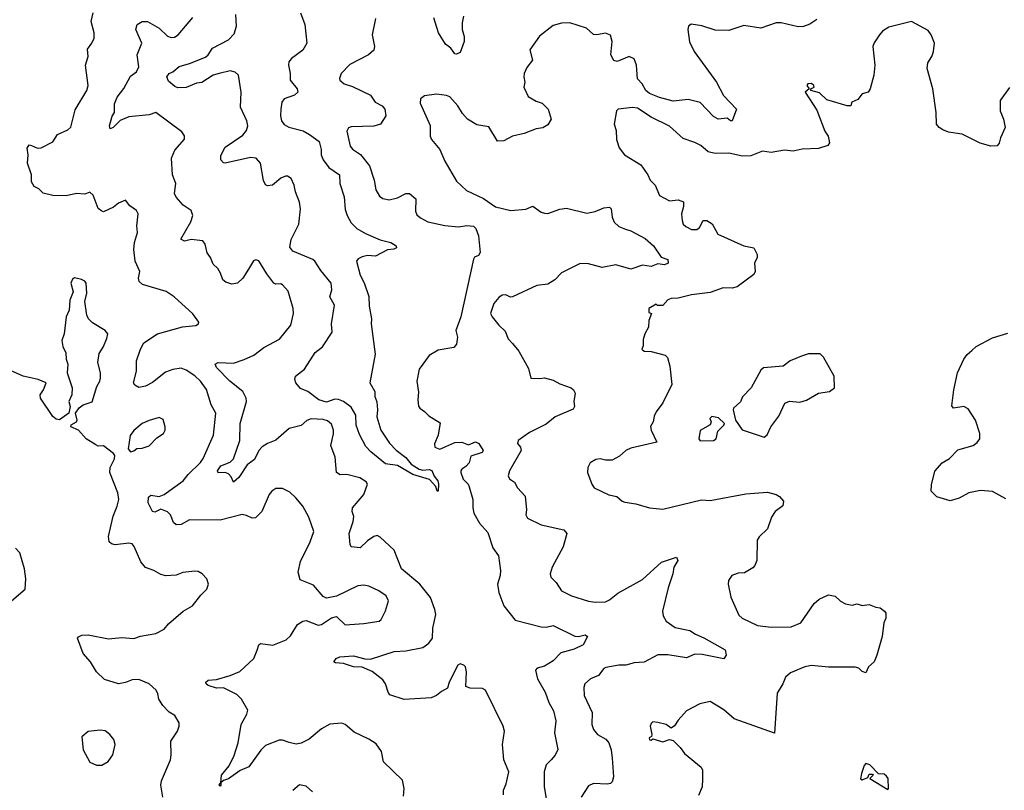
# Model space of a CAD drawing. Extents: x 2199565 to 2323334, y 894172 to 1018966.
# Tile 284 of 440: x 2241160 to 2246985, y 1010095 to 1014654. Entities that reach past the tile are written whole.
import ezdxf

# ---------------------------------------------------------------- set-up
doc = ezdxf.new("R2010")
doc.units = 0

msp = doc.modelspace()

# ---------------------------------------------------------------- linework, layer by layer
at = {"layer": '0CON10XD'}
for points in [[(2243431.2, 1010061.2), (2243434, 1010105), (2243423.8, 1010155), (2243312.9, 1010262.9), (2243300.6, 1010325), (2243269.1, 1010369.1), (2243225, 1010398.1), (2243138, 1010438), (2243085, 1010483.8), (2243065, 1010491.2), (2242995, 1010486), (2242945, 1010458.8), (2242873.2, 1010396.8), (2242825, 1010373.3), (2242795, 1010367.3), (2242755, 1010376.9), (2242715, 1010391.5), (2242695, 1010391.2), (2242615, 1010359.1), (2242586.7, 1010333.3), (2242515.4, 1010234.6), (2242465, 1010212.9), (2242395, 1010162), (2242366.2, 1010153.8), (2242350, 1010140), (2242350, 1010125), (2242345, 1010120), (2242340, 1010125), (2242345, 1010140), (2242350, 1010140), (2242352.9, 1010185), (2242399.6, 1010240.4), (2242429.1, 1010300.9), (2242451.4, 1010375), (2242470, 1010485), (2242504.2, 1010545), (2242509.5, 1010569.5), (2242472, 1010635), (2242445, 1010662.5), (2242365, 1010701.1), (2242325, 1010700), (2242275, 1010715.7), (2242262.2, 1010725), (2242261.9, 1010735), (2242275, 1010745.6), (2242325, 1010751.2), (2242404.2, 1010774.2), (2242461.7, 1010798.3), (2242545.6, 1010875), (2242564.1, 1010924.1), (2242574.2, 1010955), (2242585, 1010963.8), (2242657, 1010953), (2242735.5, 1010984.5), (2242761.7, 1011008.3), (2242804.3, 1011075.7), (2242835, 1011096.2), (2242855, 1011098.8), (2242925, 1011072.5), (2242945, 1011076), (2243005, 1011116), (2243035, 1011123.8), (2243085, 1011073.3), (2243195, 1011081.9), (2243287.5, 1011095), (2243298.8, 1011105), (2243325, 1011157.5), (2243342, 1011215), (2243327.1, 1011245), (2243285, 1011274.2), (2243225, 1011302.5), (2243195, 1011308.8), (2243160, 1011305), (2243034.2, 1011244.2), (2242975, 1011231.2), (2242955, 1011241.2), (2242897.6, 1011307.6), (2242820, 1011340), (2242806.7, 1011385), (2242820.9, 1011449.1), (2242878, 1011565), (2242900.8, 1011625), (2242871.3, 1011711.3), (2242834, 1011775), (2242794.5, 1011824.5), (2242758.2, 1011858.2), (2242715, 1011880.8), (2242675, 1011880), (2242651.2, 1011865), (2242635.7, 1011844.3), (2242592.9, 1011745), (2242555, 1011706), (2242535, 1011704.2), (2242500.9, 1011720.9), (2242475.6, 1011725.6), (2242345, 1011693.8), (2242165, 1011695.8), (2242115, 1011668.1), (2242085, 1011665.8), (2242069.7, 1011679.7), (2242052.9, 1011725), (2242035, 1011741.5), (2241995, 1011758), (2241959.1, 1011740.9), (2241945, 1011744.7), (2241920, 1011795), (2241921.5, 1011828.5), (2241935, 1011841.4), (2241985, 1011833.1), (2242015.5, 1011845), (2242127.5, 1011925), (2242156.4, 1011963.6), (2242229.4, 1012035), (2242245, 1012057.5), (2242306.4, 1012195), (2242320.5, 1012325), (2242292.5, 1012375), (2242265, 1012465.8), (2242229.5, 1012515), (2242195, 1012547.5), (2242145, 1012581.1), (2242115, 1012591.9), (2242066.7, 1012585), (2242021.8, 1012568.2), (2241945, 1012508.1), (2241903.3, 1012485), (2241865, 1012478.6), (2241841.2, 1012491.2), (2241832.9, 1012505), (2241851.5, 1012575), (2241851.5, 1012635), (2241873.8, 1012705), (2241895, 1012742.2), (2241975.4, 1012794.6), (2242122.6, 1012837.4), (2242202.5, 1012845), (2242216.7, 1012855), (2242218.8, 1012865), (2242184.5, 1012914.5), (2242074.2, 1013014.2), (2242025.5, 1013045.5), (2241887.1, 1013087.1), (2241865.8, 1013105), (2241862.9, 1013125), (2241870, 1013165), (2241842.2, 1013225), (2241834.5, 1013295), (2241839.2, 1013335), (2241856.9, 1013395), (2241853.1, 1013435), (2241861.4, 1013505), (2241850.8, 1013525), (2241812.4, 1013552.4), (2241785, 1013586), (2241745, 1013568.8), (2241715, 1013544.2), (2241655, 1013517.5), (2241645, 1013520), (2241625, 1013536.7), (2241594, 1013615), (2241575, 1013634), (2241545, 1013622), (2241495, 1013625.7), (2241435, 1013612.5), (2241355, 1013612.9), (2241297.7, 1013627.7), (2241272.3, 1013652.3), (2241245, 1013666.7), (2241228.8, 1013695), (2241228.8, 1013735), (2241206.2, 1013805), (2241210, 1013855), (2241204.2, 1013894.2), (2241215, 1013913.8), (2241230.3, 1013910.3), (2241265, 1013893.8), (2241287.5, 1013895), (2241355, 1013932), (2241384, 1013975), (2241445, 1014001.9), (2241462, 1014018), (2241488.7, 1014121.3), (2241556.7, 1014235), (2241564.3, 1014264.3), (2241550, 1014385), (2241565.7, 1014435), (2241560.8, 1014479.2), (2241587.5, 1014515), (2241600, 1014545), (2241600, 1014575), (2241583.6, 1014643.6), (2241594.3, 1014695)], [(2243136.9, 1011715), (2243126.5, 1011745), (2243128.9, 1011765), (2243195.5, 1011845), (2243218, 1011905), (2243209.4, 1011919.4), (2243172.8, 1011942.8), (2243095, 1011963.3), (2243055, 1011962), (2243034, 1011975), (2243025.4, 1012065), (2243001.1, 1012135), (2243017.2, 1012202.8), (2243016.3, 1012226.3), (2243005, 1012260), (2242980.2, 1012280.2), (2242955, 1012288.5), (2242885, 1012292.7), (2242858.3, 1012281.7), (2242825, 1012252.9), (2242755, 1012234.3), (2242675, 1012166.5), (2242625, 1012147.1), (2242595, 1012127.3), (2242574.7, 1012105), (2242548.7, 1012051.3), (2242505, 1012020.6), (2242456.1, 1011945), (2242425, 1011916.9), (2242410, 1011950), (2242395, 1011966.5), (2242375, 1011974.5), (2242335, 1011972.9), (2242329.1, 1011985), (2242349.1, 1012015), (2242405, 1012036), (2242424.8, 1012055.2), (2242461.8, 1012165), (2242463.6, 1012265), (2242501.5, 1012395), (2242500, 1012415), (2242479.6, 1012455), (2242403.1, 1012515), (2242325, 1012596.9), (2242316.7, 1012615), (2242335, 1012626), (2242425, 1012621.5), (2242487, 1012643), (2242545, 1012668.9), (2242605, 1012714.3), (2242697, 1012763), (2242764.4, 1012845.6), (2242780, 1012915), (2242777.8, 1012945), (2242747.6, 1013047.6), (2242715, 1013086), (2242705, 1013090.8), (2242675, 1013088.6), (2242664.2, 1013095), (2242621.1, 1013151.1), (2242575, 1013226.7), (2242557.5, 1013232.5), (2242543.2, 1013226.8), (2242512.7, 1013177.3), (2242480, 1013125), (2242447.5, 1013095), (2242415, 1013088.8), (2242380, 1013100), (2242361.2, 1013115), (2242348, 1013155), (2242331.7, 1013181.7), (2242305, 1013207.5), (2242287.7, 1013247.7), (2242268, 1013275), (2242256.2, 1013325), (2242243.3, 1013345), (2242175, 1013354), (2242135, 1013343.1), (2242112.5, 1013355), (2242172.4, 1013457.6), (2242183.3, 1013495), (2242173.3, 1013525), (2242127.1, 1013557.1), (2242085, 1013602.9), (2242075.6, 1013625), (2242082.9, 1013685), (2242062.9, 1013735), (2242058.5, 1013835), (2242078.3, 1013881.7), (2242135, 1013947.5), (2242135.8, 1013965.8), (2242119.7, 1013989.7), (2241965, 1014104.3), (2241925, 1014090.8), (2241805, 1014078.5), (2241755, 1014056.9), (2241713.7, 1014016.3), (2241695, 1014008.8), (2241691.1, 1014025), (2241707.2, 1014082.8), (2241720, 1014105), (2241720.5, 1014155), (2241735.5, 1014195), (2241775, 1014247.1), (2241815, 1014318.8), (2241850.8, 1014345), (2241865.6, 1014375), (2241855.5, 1014445), (2241882.2, 1014515), (2241846.5, 1014595), (2241854.3, 1014625), (2241885, 1014643.5), (2241915, 1014642.5), (2241985, 1014603.6), (2242035, 1014555.6), (2242055, 1014547.8), (2242075, 1014550), (2242097.5, 1014565), (2242185, 1014666)], [(2242820.6, 1014695), (2242847.1, 1014625), (2242857.9, 1014515), (2242835, 1014472.5), (2242767.1, 1014425), (2242751.9, 1014405), (2242750, 1014385), (2242760.6, 1014335), (2242759.2, 1014295), (2242802, 1014245), (2242806, 1014225), (2242785, 1014208.1), (2242724, 1014186), (2242711, 1014165), (2242704.3, 1014125), (2242702.6, 1014085), (2242708.9, 1014055), (2242724.2, 1014034.2), (2242752.9, 1014017.1), (2242836, 1013996), (2242875, 1013975.4), (2242932.4, 1013932.4), (2242944.1, 1013885), (2242943.8, 1013853.8), (2242955.9, 1013825), (2242989.5, 1013779.5), (2243052.5, 1013735), (2243053.8, 1013685), (2243078.7, 1013605), (2243085, 1013530), (2243096.4, 1013495), (2243121.2, 1013451.2), (2243155, 1013417.8), (2243205, 1013388.6), (2243292.1, 1013352.1), (2243354.6, 1013334.6), (2243387.5, 1013315), (2243390, 1013305), (2243374, 1013296), (2243335, 1013292.5), (2243265, 1013255.7), (2243217.7, 1013257.7), (2243185, 1013250.8), (2243161.7, 1013238.3), (2243151.9, 1013225), (2243173.3, 1013143.3), (2243197.5, 1013097.5), (2243225.3, 1013015.3), (2243228, 1012958), (2243241.4, 1012885), (2243238.6, 1012855), (2243262, 1012675), (2243231.9, 1012505), (2243260.7, 1012455), (2243260.4, 1012425), (2243272.2, 1012392.2), (2243277.1, 1012345), (2243272.9, 1012305), (2243295.5, 1012225), (2243347.8, 1012147.8), (2243387.8, 1012107.8), (2243445, 1012063.5), (2243475, 1012023.5), (2243524.1, 1011994.1), (2243545, 1011989.6), (2243583.3, 1011993.3), (2243597.5, 1011987.5), (2243612.4, 1011952.4), (2243633.8, 1011925), (2243638.5, 1011905), (2243635.6, 1011865), (2243630, 1011865), (2243621.7, 1011891.7), (2243585, 1011934.5), (2243485, 1011964.1), (2243395, 1012015.6), (2243325, 1012026.9), (2243236.3, 1012096.3), (2243208.5, 1012128.5), (2243170.4, 1012200.4), (2243150.6, 1012255), (2243148.7, 1012315), (2243121.6, 1012361.6), (2243075.5, 1012395.5), (2243045, 1012407), (2243025, 1012408), (2242975, 1012391.5), (2242928.9, 1012405), (2242864.6, 1012454.6), (2242821.2, 1012471.2), (2242793.8, 1012505), (2242786.7, 1012525), (2242792.5, 1012545), (2242844.5, 1012585.5), (2242908.6, 1012685), (2242950.9, 1012719.1), (2243007.5, 1012805), (2243005.4, 1012855), (2243021.8, 1012965), (2242995.6, 1013015), (2243007.1, 1013055), (2243002.9, 1013095), (2242940.8, 1013170.8), (2242905.6, 1013225), (2242893.8, 1013235), (2242775.8, 1013285), (2242757.9, 1013307.9), (2242766.7, 1013353.3), (2242812.2, 1013445), (2242821.5, 1013535), (2242815, 1013573.3), (2242790.6, 1013635), (2242784.4, 1013675), (2242765, 1013714), (2242745, 1013727.5), (2242731.7, 1013728.3), (2242705, 1013715.7), (2242655, 1013674.2), (2242625, 1013670), (2242615, 1013676.7), (2242602.7, 1013702.7), (2242584.7, 1013805), (2242559.4, 1013835), (2242525, 1013838.4), (2242375, 1013805.5), (2242365, 1013806.7), (2242349.4, 1013825), (2242349.7, 1013850.3), (2242375, 1013899.2), (2242479.7, 1013970.3), (2242502.6, 1013997.4), (2242508.6, 1014025), (2242503.3, 1014055), (2242465.7, 1014135.7), (2242470.4, 1014225), (2242454.5, 1014325), (2242435, 1014343.6), (2242405, 1014351.8), (2242340.8, 1014335), (2242305, 1014324.6), (2242237, 1014283), (2242205, 1014277.9), (2242145, 1014252.5), (2242095, 1014251.4), (2242078.1, 1014258.1), (2242040.8, 1014290.8), (2242031.1, 1014315), (2242043.6, 1014335), (2242065.8, 1014345), (2242102.6, 1014377.4), (2242165, 1014393.8), (2242259, 1014431), (2242275.4, 1014445), (2242301.4, 1014485), (2242395.7, 1014535), (2242429.5, 1014570.5), (2242442.2, 1014615), (2242439.5, 1014685)], [(2243265, 1014660), (2243246, 1014565), (2243259.2, 1014495), (2243255.7, 1014474.3), (2243224.2, 1014445.8), (2243112.1, 1014387.9), (2243061.2, 1014335), (2243052.5, 1014305), (2243053.3, 1014295), (2243080, 1014275), (2243128.6, 1014258.6), (2243235, 1014206.2), (2243263.8, 1014165), (2243305, 1014143.6), (2243320.8, 1014125), (2243325.3, 1014085), (2243294.5, 1014035), (2243255, 1014024.1), (2243121, 1014019), (2243105, 1014013.1), (2243094.5, 1013995), (2243114.3, 1013905), (2243128.3, 1013888.3), (2243175.3, 1013855.3), (2243229.8, 1013789.8), (2243257.3, 1013705), (2243266.7, 1013646.7), (2243289.1, 1013609.1), (2243307.5, 1013595), (2243345, 1013588.9), (2243395, 1013600.4), (2243445, 1013624.5), (2243465.4, 1013625.4), (2243502.9, 1013592.9), (2243501.4, 1013521.4), (2243510.2, 1013500.2), (2243531.4, 1013481.4), (2243575, 1013457.8), (2243675, 1013436.8), (2243755, 1013428.2), (2243805, 1013436.2), (2243845, 1013432.2), (2243859.3, 1013419.3), (2243874.8, 1013375), (2243884.1, 1013275.9), (2243875, 1013259.6), (2243851.2, 1013248.8), (2243843.8, 1013236.2), (2243769.5, 1012895), (2243740.8, 1012815), (2243750, 1012775), (2243743.3, 1012735), (2243727.5, 1012715), (2243635, 1012697.8), (2243582, 1012668), (2243523.9, 1012586.1), (2243509.5, 1012515), (2243519.7, 1012449.7), (2243514.4, 1012404.4), (2243518.3, 1012368.3), (2243526.2, 1012355), (2243555.6, 1012335.6), (2243579.5, 1012309.5), (2243648.1, 1012268.1), (2243635.9, 1012195), (2243614.5, 1012145), (2243615.7, 1012125), (2243645, 1012112.8), (2243735, 1012151.8), (2243775, 1012154.5), (2243815, 1012138.5), (2243855.5, 1012155.5), (2243876, 1012146), (2243901.1, 1012105), (2243896.4, 1012093.6), (2243828.7, 1012071.3), (2243818.1, 1012031.9), (2243799.8, 1012010.2), (2243776.2, 1011995), (2243768.8, 1011985), (2243770, 1011975), (2243783.3, 1011935), (2243812.5, 1011905), (2243819.5, 1011889.5), (2243840.8, 1011815), (2243840, 1011765), (2243847.5, 1011735), (2243880, 1011675), (2243929.8, 1011619.8), (2243959.7, 1011529.7), (2243993, 1011483), (2244004.5, 1011394.5), (2244002.7, 1011365), (2243987.5, 1011315), (2243994.3, 1011265), (2244025, 1011186.2), (2244091.2, 1011101.2), (2244245, 1011061.9), (2244275, 1011060.8), (2244315, 1011070.6), (2244445, 1011006.9), (2244465, 1011004.2), (2244505, 1011013.8), (2244520, 1011005), (2244492.5, 1010955), (2244439.3, 1010930.7), (2244361.4, 1010908.6), (2244315, 1010860), (2244265, 1010829.4), (2244221.7, 1010818.3), (2244210.8, 1010805), (2244222.7, 1010755), (2244269.2, 1010675), (2244290, 1010615), (2244318.8, 1010565), (2244330.8, 1010505), (2244323.5, 1010435), (2244343.6, 1010336.4), (2244328.1, 1010301.9), (2244305, 1010275.8), (2244274.6, 1010245.4), (2244263.3, 1010205), (2244262.2, 1010115), (2244286.5, 1009975)], [(2245876.1, 1014653.9), (2245835, 1014626.2), (2245796.4, 1014613.6), (2245765, 1014611.5), (2245665, 1014634.5), (2245635, 1014635.5), (2245545, 1014603.3), (2245445, 1014620), (2245355, 1014589.4), (2245275, 1014592.5), (2245195, 1014617.5), (2245132.9, 1014627.1), (2245116.2, 1014615), (2245112, 1014595), (2245122.1, 1014522.1), (2245150.6, 1014465), (2245282.5, 1014285), (2245324.6, 1014204.6), (2245400, 1014125), (2245375, 1014056.2), (2245365, 1014056), (2245345, 1014071.1), (2245292.5, 1014065), (2245265, 1014080.6), (2245185, 1014163.8), (2245115, 1014181.5), (2245025, 1014172.5), (2244945, 1014192.8), (2244885, 1014216.2), (2244864.5, 1014235), (2244843.1, 1014275), (2244815, 1014304), (2244808.9, 1014385), (2244795, 1014421.4), (2244765, 1014435.8), (2244695, 1014407.1), (2244675, 1014412.9), (2244658.1, 1014445), (2244665.3, 1014525.3), (2244655, 1014562.9), (2244625, 1014574.5), (2244575, 1014563.6), (2244555, 1014566.4), (2244513.3, 1014603.3), (2244415, 1014634.4), (2244365, 1014632.5), (2244315, 1014620), (2244234.6, 1014555.4), (2244177.5, 1014475), (2244193.8, 1014415), (2244159.5, 1014370.5), (2244144, 1014335), (2244142, 1014315), (2244149.2, 1014285), (2244142, 1014255), (2244168.9, 1014198.9), (2244215, 1014170.8), (2244250, 1014160), (2244286, 1014125), (2244303.8, 1014065), (2244285, 1014032.5), (2244255.8, 1014014.2), (2244215, 1014007.5), (2244145, 1013980), (2244075.5, 1013964.5), (2244025, 1013937.5), (2243986, 1013936), (2243935, 1014020), (2243865, 1014032), (2243810, 1014065), (2243779.4, 1014099.4), (2243751.9, 1014145), (2243705, 1014196.9), (2243685, 1014205.4), (2243625, 1014214), (2243555, 1014203.2), (2243531.8, 1014185), (2243529.3, 1014159.3), (2243587.3, 1014027.3), (2243588.8, 1013965), (2243596.2, 1013945), (2243645.5, 1013885.5), (2243675, 1013816.7), (2243745, 1013698.8), (2243803.4, 1013643.4), (2243903.8, 1013595), (2243975, 1013547.1), (2244065, 1013524.5), (2244155, 1013532.9), (2244195, 1013550.5), (2244245, 1013515.5), (2244265, 1013508.2), (2244285, 1013508.1), (2244355, 1013531.9), (2244395, 1013538.9), (2244515, 1013508.9), (2244565, 1013518.9), (2244615, 1013541.4), (2244650, 1013545), (2244659.2, 1013535), (2244665.6, 1013485), (2244677.1, 1013455), (2244705, 1013430), (2244743.3, 1013415), (2244775, 1013405.5), (2244859.5, 1013359.5), (2244909.5, 1013315), (2244955, 1013248.8), (2244994, 1013235), (2244996.7, 1013213.3), (2244975, 1013203.1), (2244935, 1013210), (2244895, 1013194), (2244845, 1013201.2), (2244775, 1013178.6), (2244686.1, 1013203.9), (2244605, 1013187.1), (2244525, 1013208.9), (2244475, 1013212.2), (2244365, 1013157.1), (2244325, 1013114.2), (2244285, 1013088.6), (2244219.1, 1013080.9), (2244075, 1013013.3), (2244063, 1013013), (2244035, 1013026.2), (2244015, 1013023.8), (2243995, 1013010), (2243965.6, 1012975), (2243945.6, 1012915), (2243954.3, 1012895), (2243995, 1012846), (2244031.7, 1012811.7), (2244050, 1012765), (2244075, 1012738.6), (2244112, 1012692), (2244169.7, 1012589.7), (2244183.8, 1012533.8), (2244235, 1012530.8), (2244265, 1012535.6), (2244315, 1012522.1), (2244355, 1012499.6), (2244422, 1012475), (2244435.8, 1012465), (2244446, 1012445), (2244438.8, 1012395), (2244442.5, 1012365), (2244435, 1012350), (2244328, 1012305), (2244275, 1012260), (2244175, 1012211.8), (2244108.2, 1012165), (2244105, 1012146.7), (2244123.1, 1012125), (2244127.5, 1012105), (2244058, 1011985), (2244050, 1011955), (2244057, 1011937), (2244087.6, 1011917.6), (2244104, 1011885), (2244150.8, 1011835), (2244158, 1011755), (2244153.8, 1011725), (2244164.1, 1011704.1), (2244245.5, 1011665.5), (2244380, 1011635), (2244396.1, 1011613.9), (2244374.4, 1011535), (2244309.2, 1011415), (2244297.5, 1011375), (2244302, 1011355), (2244334, 1011325), (2244365.6, 1011275.6), (2244425, 1011245.6), (2244525, 1011214.4), (2244565, 1011207.1), (2244625, 1011210.8), (2244648.7, 1011221.3), (2244697.9, 1011262.1), (2244845, 1011342.5), (2244956.2, 1011445), (2245045, 1011474.2), (2245053.1, 1011455), (2245030, 1011415), (2245024.5, 1011375.5), (2244997.2, 1011292.8), (2244961.9, 1011155), (2244966.6, 1011126.6), (2244985.5, 1011095.5), (2245038.7, 1011058.7), (2245125, 1011040), (2245157.8, 1011017.8), (2245206.7, 1010996.7), (2245333.8, 1010925), (2245340, 1010895), (2245326.4, 1010873.6), (2245197.8, 1010897.8), (2245155, 1010899.6), (2245105, 1010879.5), (2244995, 1010895.6), (2244935, 1010895.6), (2244855, 1010853.8), (2244795, 1010850), (2244745, 1010835.5), (2244704.7, 1010835.3), (2244627.9, 1010822.1), (2244615.7, 1010815), (2244585, 1010774.2), (2244536.2, 1010755), (2244504, 1010725), (2244497.7, 1010702.3), (2244499.2, 1010655), (2244546.7, 1010555), (2244545.7, 1010485), (2244554.2, 1010455), (2244578.6, 1010425), (2244626.6, 1010396.6), (2244645, 1010376), (2244659.2, 1010335), (2244665.8, 1010285.8), (2244672.9, 1010175), (2244665.4, 1010144.6), (2244655, 1010135.7), (2244635, 1010131.5), (2244555, 1010135.8)], [(2243785.4, 1014675), (2243777.3, 1014635), (2243776.7, 1014595), (2243790, 1014555), (2243789.2, 1014525), (2243765, 1014460), (2243745, 1014448.8), (2243735, 1014452), (2243710, 1014485), (2243678.3, 1014508.3), (2243637.8, 1014575), (2243610, 1014665)], [(2247015, 1014253.3), (2246961.2, 1014175), (2246960, 1014115), (2246980.8, 1014065), (2246990, 1014015), (2246962, 1013955), (2246955, 1013923.3), (2246942.6, 1013907.4), (2246905, 1013906.2), (2246842.3, 1013922.3), (2246735.5, 1013975.5), (2246655, 1013988.8), (2246621.2, 1014001.2), (2246600, 1014015), (2246584.4, 1014035), (2246581.1, 1014105), (2246562.2, 1014245), (2246528, 1014365), (2246532.3, 1014397.7), (2246555.8, 1014435), (2246565.8, 1014465), (2246572, 1014515), (2246552, 1014565), (2246535, 1014588.8), (2246435, 1014643.3), (2246301.2, 1014608.8), (2246264.2, 1014585.8), (2246246.2, 1014565), (2246215, 1014517.5), (2246208, 1014495), (2246220, 1014385), (2246212.5, 1014325), (2246190.8, 1014245), (2246178.8, 1014225), (2246145, 1014215.6), (2246117.8, 1014182.2), (2246083.6, 1014166.4), (2246077.5, 1014145), (2246055, 1014144.3), (2245935, 1014180), (2245891.7, 1014221.7), (2245840, 1014235), (2245840, 1014245), (2245860, 1014255), (2245857.5, 1014265), (2245845, 1014276.7), (2245822.5, 1014275), (2245817.5, 1014265), (2245830, 1014245), (2245807.5, 1014225), (2245875, 1014117.5), (2245924, 1013995), (2245943.8, 1013965), (2245951.2, 1013925), (2245940.5, 1013909.5), (2245885, 1013890.8), (2245788.3, 1013888.3), (2245735, 1013876.2), (2245685, 1013882.5), (2245605, 1013867.5), (2245555, 1013876), (2245485, 1013849.2), (2245435.6, 1013845.6), (2245355, 1013864.2), (2245275, 1013862.5), (2245232.4, 1013872.4), (2245188.7, 1013908.7), (2245155, 1013927.5), (2245085, 1013950), (2245003.9, 1014023.9), (2244896.7, 1014076.7), (2244815, 1014129.4), (2244785, 1014134.2), (2244700, 1014125), (2244690, 1014115), (2244676.2, 1014035), (2244688.3, 1013998.3), (2244691.2, 1013945), (2244706.1, 1013896.1), (2244738.8, 1013855), (2244834, 1013795), (2244876, 1013736), (2244890, 1013705), (2244918.6, 1013675), (2244944.5, 1013614.5), (2245005, 1013582.9), (2245055, 1013587.8), (2245086.4, 1013576.4), (2245087.9, 1013547.9), (2245076, 1013505), (2245078.6, 1013465), (2245085.8, 1013445), (2245100.7, 1013430.7), (2245135, 1013412.9), (2245165, 1013412.9), (2245182.5, 1013425), (2245204.1, 1013465.9), (2245225, 1013466), (2245256.4, 1013446.4), (2245290, 1013385), (2245445, 1013315.7), (2245502.5, 1013305), (2245522.5, 1013265), (2245522.7, 1013247.3), (2245507, 1013213), (2245510.8, 1013165), (2245503.2, 1013146.8), (2245405, 1013072.5), (2245375.5, 1013064.5), (2245322.6, 1013067.4), (2245245, 1013039.2), (2245135, 1013026), (2245055, 1013005.7), (2245015, 1013004.2), (2244994.5, 1012995.5), (2244965, 1012963.3), (2244933.3, 1012963.3), (2244925, 1012970), (2244882.5, 1012945), (2244881.7, 1012921.7), (2244897.5, 1012915), (2244882.5, 1012875), (2244880, 1012835), (2244857.5, 1012795), (2244848.3, 1012761.7), (2244847.5, 1012725), (2244840, 1012705), (2244855, 1012692.5), (2244895, 1012690), (2244978.3, 1012668.3), (2244992, 1012655), (2245007.1, 1012605), (2245018.8, 1012495), (2244965, 1012387.5), (2244925.8, 1012334.2), (2244912.7, 1012307.3), (2244908, 1012275), (2244892.3, 1012247.7), (2244895.8, 1012225), (2244930, 1012155), (2244775, 1012118), (2244745.7, 1012104.3), (2244708.8, 1012071.2), (2244665, 1012048.8), (2244625, 1012048.8), (2244595, 1012056.7), (2244568.3, 1012051.7), (2244535, 1012032.5), (2244521.2, 1012005), (2244520, 1011975), (2244544.2, 1011905), (2244558, 1011885), (2244645, 1011843.8), (2244692.7, 1011832.7), (2244723.3, 1011805), (2244739.2, 1011799.2)], [(2242005.8, 1010055), (2241995.8, 1010125), (2241998.8, 1010151.2), (2242051.2, 1010275), (2242056.2, 1010305), (2242053.3, 1010385), (2242093.3, 1010445), (2242103.3, 1010475), (2242102.5, 1010495), (2242077, 1010537), (2242045, 1010556.7), (2242005.9, 1010595.9), (2241983.8, 1010635), (2241978, 1010665), (2241966.5, 1010686.5), (2241925, 1010725.8), (2241865, 1010750.6), (2241825, 1010749.2), (2241785, 1010731.9), (2241745, 1010725.6), (2241661.1, 1010751.1), (2241615, 1010796.2), (2241579.2, 1010855), (2241536, 1010905), (2241502.5, 1010995), (2241507, 1011003), (2241527.7, 1011012.3), (2241565, 1011014.3), (2241685, 1010991.9), (2241765, 1010998.5), (2241835, 1010993.5), (2241875, 1011007.5), (2241965, 1011022), (2242015, 1011047.5), (2242040.5, 1011079.5), (2242127.5, 1011155), (2242183, 1011187), (2242230.7, 1011249.3), (2242266.1, 1011283.9), (2242276.4, 1011313.6), (2242267.5, 1011345), (2242240, 1011375), (2242215, 1011388.8), (2242195, 1011391.2), (2242125, 1011383.8), (2242085, 1011368.6), (2242024.5, 1011364.5), (2241995, 1011372.5), (2241954.1, 1011395.9), (2241905, 1011414), (2241875.9, 1011445.9), (2241837.9, 1011537.9), (2241825, 1011553.8), (2241805, 1011557.1), (2241725, 1011546.4), (2241703.3, 1011553.3), (2241690, 1011565), (2241684.5, 1011595.5), (2241713.2, 1011716.8), (2241737.1, 1011775), (2241745.6, 1011815), (2241740.8, 1011855), (2241692.9, 1011975), (2241695.8, 1012004.2), (2241720, 1012055), (2241722.5, 1012075), (2241715, 1012087.5), (2241655, 1012133.3), (2241625, 1012131.2), (2241609.3, 1012139.3), (2241552.5, 1012175), (2241507.5, 1012225), (2241462.5, 1012245), (2241463.6, 1012256.4), (2241496.2, 1012275), (2241500, 1012285), (2241490, 1012325), (2241512.3, 1012357.7), (2241535, 1012376.2), (2241587.7, 1012392.3), (2241615.6, 1012484.4), (2241633.8, 1012515), (2241637.3, 1012532.7), (2241637.5, 1012565), (2241622, 1012625), (2241630.9, 1012679.1), (2241654.2, 1012715.8), (2241675, 1012767.5), (2241681.2, 1012795), (2241666.2, 1012815), (2241590.9, 1012860.9), (2241566.2, 1012885), (2241556.2, 1012905), (2241546.1, 1012986.1), (2241556.4, 1013036.4), (2241552.5, 1013095), (2241545, 1013106.7), (2241525, 1013116.7), (2241485, 1013126.7), (2241471.7, 1013118.3), (2241463.3, 1013095), (2241476.1, 1013043.9), (2241456.7, 1012995), (2241452.5, 1012935), (2241433.9, 1012896.1), (2241422.5, 1012795), (2241410, 1012755), (2241415, 1012720), (2241433, 1012683), (2241434, 1012645), (2241444.2, 1012615), (2241441.2, 1012565), (2241470, 1012475), (2241467.5, 1012435), (2241450, 1012395), (2241457.5, 1012365), (2241450, 1012325), (2241395, 1012287.5), (2241375, 1012290), (2241356.1, 1012306.1), (2241282.5, 1012415), (2241280, 1012435), (2241300, 1012465), (2241316.4, 1012506.4), (2241270, 1012525), (2241180, 1012545), (2241105, 1012578.8)], [(2246995, 1011818.8), (2246915, 1011862.9), (2246845, 1011867.8), (2246775, 1011855.5), (2246717.3, 1011822.7), (2246665, 1011807.8), (2246585, 1011832), (2246552, 1011865), (2246555, 1011902.5), (2246575, 1011982.5), (2246618.1, 1012031.9), (2246661.3, 1012058.7), (2246710.6, 1012109.4), (2246800, 1012135), (2246825, 1012151.9), (2246841.1, 1012175), (2246840, 1012205), (2246815.6, 1012285), (2246771.7, 1012351.7), (2246745, 1012365.6), (2246685, 1012356), (2246675, 1012370), (2246685.8, 1012465), (2246708.6, 1012565), (2246745, 1012645.8), (2246765, 1012673.3), (2246793, 1012697), (2246819.3, 1012720.7), (2246915, 1012772), (2247005, 1012798.8)], [(2245565, 1012183.3), (2245582.3, 1012197.7), (2245604.3, 1012245.7), (2245651.2, 1012308.8), (2245687.5, 1012385), (2245715, 1012396.7), (2245775, 1012391.2), (2245815, 1012403.8), (2245885, 1012443.8), (2245950, 1012455), (2245980, 1012475), (2245977.5, 1012545), (2245915, 1012656.7), (2245895, 1012676.7), (2245827, 1012677), (2245785, 1012663.3), (2245717.5, 1012635), (2245676.4, 1012603.6), (2245560, 1012595), (2245545, 1012580), (2245486.7, 1012475), (2245437, 1012423), (2245425, 1012392.5), (2245382.5, 1012355), (2245380, 1012345), (2245394.1, 1012284.1), (2245435, 1012226.7), (2245565, 1012183.3)], [(2241815, 1012097.5), (2241835, 1012103.3), (2241853.6, 1012116.4), (2241885, 1012118.8), (2241925, 1012133.3), (2241970.5, 1012179.5), (2242010, 1012205), (2242020, 1012225), (2242020, 1012245), (2242009.5, 1012289.5), (2241985, 1012301.2), (2241925, 1012282.5), (2241885, 1012265.8), (2241835, 1012224), (2241813.8, 1012193.8), (2241802.5, 1012115), (2241815, 1012097.5)], [(2245185, 1012162), (2245265, 1012164.3), (2245280, 1012175), (2245290.3, 1012219.7), (2245325.9, 1012254.1), (2245328.8, 1012265), (2245295, 1012298.6), (2245254, 1012306), (2245242.5, 1012295), (2245250, 1012275), (2245245, 1012256.7), (2245185.8, 1012224.2), (2245178, 1012175), (2245185, 1012162)], [(2244739.2, 1011799.2), (2244805, 1011789.2), (2244885, 1011765.8), (2244965, 1011758.8), (2245193.6, 1011813.6), (2245245, 1011810), (2245455, 1011848.2), (2245585, 1011858.1), (2245635.8, 1011845.8), (2245655, 1011833.3), (2245678, 1011805), (2245675, 1011777.5), (2245628.6, 1011745), (2245608.3, 1011711.7), (2245585, 1011641.2), (2245535, 1011594), (2245522.9, 1011575), (2245520.6, 1011455), (2245510, 1011425), (2245498, 1011412), (2245447.6, 1011382.4), (2245410.9, 1011379.1), (2245372.5, 1011365), (2245353, 1011337), (2245352, 1011315), (2245367.6, 1011237.6), (2245415, 1011132), (2245433.8, 1011113.8), (2245525, 1011069.1), (2245605, 1011060.5), (2245725, 1011061.8), (2245780.8, 1011085), (2245860.2, 1011199.8), (2245890, 1011225), (2245945, 1011252), (2245985, 1011243.8), (2246015, 1011213.8), (2246045, 1011198), (2246085, 1011190), (2246115, 1011198.8), (2246145, 1011188.8), (2246185, 1011193.3), (2246225, 1011177.5), (2246250, 1011175), (2246276.7, 1011155), (2246285, 1011142.5), (2246285, 1011113.3), (2246272.9, 1011085), (2246262.5, 1011005), (2246231.4, 1010895), (2246215, 1010854.4), (2246182.5, 1010825), (2246165, 1010790), (2246145, 1010797.5), (2246125, 1010816.7), (2246102.5, 1010822.5), (2245945, 1010822.5), (2245845, 1010833.8), (2245804, 1010826), (2245720.9, 1010789.1), (2245690.6, 1010765), (2245675.6, 1010725), (2245640.7, 1010669.3), (2245625, 1010433.3), (2245387.6, 1010517.6), (2245325, 1010571.2), (2245245, 1010620), (2245184.2, 1010605.8), (2245104.2, 1010565.8), (2245055, 1010510), (2245034.2, 1010475.8), (2245015, 1010462.5), (2244985, 1010483.8), (2244936.1, 1010496.1), (2244905, 1010500), (2244895, 1010490), (2244890, 1010475), (2244900, 1010425), (2244897, 1010413), (2244883.8, 1010405), (2244885, 1010393.8), (2244895, 1010391.2), (2244905, 1010400), (2244965, 1010382), (2245005, 1010396), (2245025, 1010389.2), (2245067.9, 1010347.9), (2245092.4, 1010312.4), (2245191.3, 1010231.3), (2245199.2, 1010215), (2245200.3, 1010160.3), (2245198.1, 1010115), (2245176.7, 1010065)], [(2244021.7, 1010068.3), (2244022.5, 1010095), (2244037.6, 1010132.4), (2244053.3, 1010205), (2244024.5, 1010275), (2244017.1, 1010365), (2244027.5, 1010445), (2244020.5, 1010475), (2243915, 1010686.9), (2243897.7, 1010697.7), (2243825, 1010700), (2243798.8, 1010708.8), (2243803.1, 1010795), (2243796.7, 1010825), (2243788, 1010835), (2243765, 1010842.5), (2243752, 1010835), (2243700, 1010735), (2243690.7, 1010699.3), (2243655, 1010680), (2243626.7, 1010655), (2243595, 1010642), (2243435, 1010632), (2243350.5, 1010660.5), (2243340, 1010675), (2243324.2, 1010725), (2243308.3, 1010748.3), (2243245, 1010798.6), (2243185, 1010823.1), (2243135, 1010825.6), (2243075, 1010844.4), (2243028.8, 1010848.8), (2243017.5, 1010855), (2243031.2, 1010875), (2243054.5, 1010885.5), (2243135, 1010890.9), (2243202.5, 1010872.5), (2243235, 1010870.8), (2243375, 1010915.4), (2243445, 1010920.5), (2243545, 1010938.9), (2243580.6, 1010965), (2243601.4, 1010995), (2243603.1, 1011055), (2243621.1, 1011135), (2243616.7, 1011165), (2243591.2, 1011235), (2243527.1, 1011315), (2243418.9, 1011405), (2243375.5, 1011515), (2243293, 1011593), (2243275, 1011602), (2243255, 1011595.6), (2243218.3, 1011571.7), (2243175, 1011528.6), (2243121.2, 1011535), (2243115, 1011550), (2243109.6, 1011615), (2243133.1, 1011685), (2243136.9, 1011715)], [(2241111.2, 1011215), (2241192.5, 1011285), (2241196.7, 1011345), (2241188.8, 1011405), (2241160.7, 1011500.7), (2241135, 1011526.7)], [(2241615, 1010243.3), (2241645, 1010243.8), (2241683.3, 1010265), (2241711.2, 1010305), (2241724, 1010365), (2241716, 1010395), (2241693.8, 1010425), (2241665, 1010446.2), (2241635, 1010450), (2241565, 1010443.3), (2241528.3, 1010411.7), (2241536, 1010335), (2241575, 1010261.2), (2241615, 1010243.3)], [(2246295, 1010100), (2246300, 1010105), (2246297.5, 1010165), (2246288.3, 1010178.3), (2246275, 1010190), (2246241.7, 1010191.7), (2246190, 1010245), (2246165, 1010253.3), (2246155, 1010242.5), (2246139.2, 1010195), (2246135, 1010163.3), (2246145, 1010157.5), (2246178.3, 1010171.7), (2246185, 1010190), (2246205, 1010190), (2246210, 1010185), (2246190, 1010165), (2246295, 1010100)], [(2242892.5, 1010085), (2242855, 1010120), (2242815, 1010126.7), (2242776.1, 1010093.9)], [(2244555, 1010135.8), (2244525, 1010122), (2244480.8, 1010055)]]:
    msp.add_lwpolyline(points, dxfattribs=at)

doc.saveas('drawing.dxf')
